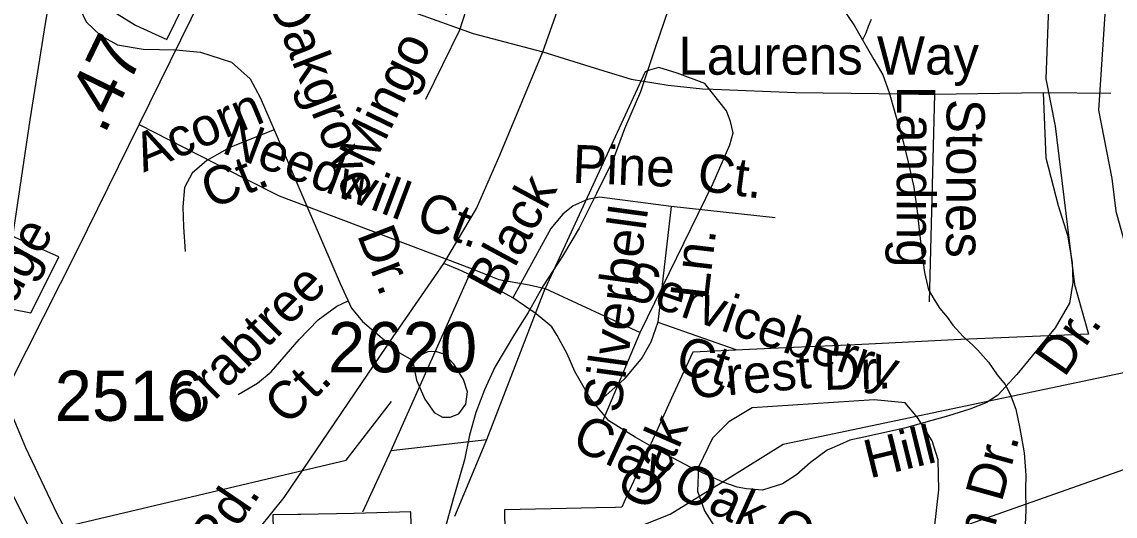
# Model space of a CAD drawing. Extents: x 2169602 to 2449496, y 721995 to 810662.
# Drawn here: x 2384178 to 2386902, y 805833 to 807063 of the extents above; entities that cross this region are included whole.
import ezdxf

# ---------------------------------------------------------------- set-up
doc = ezdxf.new("R2010")
doc.units = 0
doc.layers.add('Default', color=7, linetype='Continuous')

msp = doc.modelspace()

# ---------------------------------------------------------------- linework, layer by layer
at = {"layer": 'Default'}
for p, q in [((2385184.4, 806870.6), (2385269.1, 807043.2)), ((2385302.5, 807034.2), (2385476, 806988.3)), ((2386451.7, 806882.9), (2386722.5, 806887.3)), ((2386722.5, 806887.3), (2386891.4, 806885.5)), ((2386451.7, 806882.9), (2386438.6, 806366.6)), ((2384470.2, 806808.1), (2384732.5, 806674.5)), ((2385098.5, 805996.6), (2385300.1, 806448.6)), ((2385336.5, 806023.8), (2385481.8, 806399.8)), ((2385481.8, 806399.8), (2385719.1, 806289.9)), ((2385624.8, 806067.9), (2385719.1, 806289.9)), ((2386201.8, 806039.1), (2386588.3, 806120.3)), ((2385098.5, 805996.6), (2385336.5, 806023.8)), ((2385256.8, 805833.4), (2385336.5, 806023.8)), ((2385027.5, 805844.1), (2385098.5, 805996.6))]:
    msp.add_line(p, q, dxfattribs=at)
for points in [[(2386963.4, 809434.3), (2386960.3, 809210), (2386973, 808971.4), (2386947.4, 808328.1), (2386929.5, 807909.2), (2386912.3, 807665.8), (2386882.6, 807184.4), (2386860.4, 806843.7), (2386893.7, 806673.4), (2386903.6, 806591.9), (2386931.4, 806493.5), (2386977.9, 806292)], [(2385004.5, 807863.4), (2384884.7, 807651.9), (2384599, 807069.7), (2384315.4, 806493.7), (2384106.2, 806081.2), (2383993.7, 805882.2)], [(2385036.3, 807763.1), (2385007.6, 807692.5), (2384994.7, 807618.1), (2384997.9, 807495.2), (2385004.4, 807401.5), (2385004.4, 807298), (2385020.5, 807220.4), (2385049.6, 807159), (2385102.4, 807115), (2385153.8, 807087.4), (2385302.5, 807034.2)], [(2385269.1, 807043.2), (2385295.4, 807123.7), (2385315.9, 807188.1), (2385333.5, 807253.9), (2385340.8, 807316.8), (2385339.3, 807398.7), (2385334.9, 807501.1)], [(2386744.7, 807326.1), (2386729.5, 806921.7), (2386752.2, 806803.7), (2386801, 806409.8), (2386835.5, 806285.7), (2386517.7, 806273), (2386355, 806264.2), (2386288.7, 806261.2), (2386237.2, 806258.9), (2386159.2, 806255.3), (2386081.5, 806251.7), (2385991.5, 806247.7), (2385868.5, 806242.1), (2385849.7, 806241.2), (2385801.2, 806135.9), (2385758.2, 806042.1), (2385713.5, 805944.5), (2385684.7, 805882.1), (2385672.7, 805855.4), (2385657, 805855), (2385608.7, 805853.9), (2385497, 805851.4), (2385381, 805848.7), (2385382.7, 805741.3)], [(2386744.7, 807326.1), (2386729.5, 806921.7), (2386752.2, 806803.7), (2386801, 806409.8), (2386835.5, 806285.7), (2386517.7, 806273), (2386355, 806264.2), (2386288.7, 806261.2), (2386237.2, 806258.9), (2386159.2, 806255.3), (2386081.5, 806251.7), (2385991.5, 806247.7), (2385868.5, 806242.1), (2385849.7, 806241.2), (2385801.2, 806135.9), (2385758.2, 806042.1), (2385713.5, 805944.5), (2385684.7, 805882.1), (2385672.7, 805855.4), (2385657, 805855), (2385608.7, 805853.9), (2385497, 805851.4), (2385381, 805848.7), (2385382.7, 805741.3)], [(2384319.8, 807280.7), (2384314.4, 807192.8), (2384315.8, 807132.9), (2384322.4, 807096.9), (2384338.4, 807063.6), (2384374.3, 807029), (2384416.9, 807006.4), (2384480.8, 806995.7), (2384561.6, 806993.5), (2384623, 806987.7), (2384700.5, 806962.8), (2384747.3, 806921.8), (2384772.1, 806875), (2384807.2, 806794.6)], [(2385873.4, 807285.4), (2385897.4, 807281.3), (2385943.3, 807273.6), (2385997.4, 807259.7), (2386033.9, 807246.1), (2386069.6, 807226.1), (2386103.7, 807208.3), (2386127.6, 807196.6), (2386160.2, 807172.6), (2386177.9, 807156.6), (2386195.9, 807134.8), (2386218.1, 807106.7), (2386236.5, 807076.7), (2386252.5, 807053.2), (2386272.8, 807018.9)], [(2385476, 806988.3), (2385512.7, 807091.1), (2385542.1, 807190.3), (2385558.4, 807263.5)], [(2384250.2, 807186.3), (2384461.5, 807055.1), (2384539.2, 807019.7), (2384582.7, 807107.6)], [(2384250.2, 807186.3), (2384461.5, 807055.1), (2384539.2, 807019.7), (2384582.7, 807107.6)], [(2382114, 806398.8), (2382207.5, 806398.1), (2382652, 806401.4), (2382621.5, 806285.2), (2382764.5, 806241.1), (2382916.7, 806194), (2383065.7, 806148), (2383237, 806095.1), (2383375.7, 806135.6), (2383540, 806183.5), (2383626, 806179.7), (2383635, 806389.4), (2383926.5, 806376.7), (2383927.5, 806392.4), (2384005.5, 806377.2), (2384200.7, 806339.1), (2384243.7, 806424.6), (2384270.5, 806478.4), (2384155.7, 806528.7), (2384198.7, 806819.7), (2384234.7, 807043.6), (2384250.5, 807140.1)], [(2382114, 806398.8), (2382207.5, 806398.1), (2382652, 806401.4), (2382621.5, 806285.2), (2382764.5, 806241.1), (2382916.7, 806194), (2383065.7, 806148), (2383237, 806095.1), (2383375.7, 806135.6), (2383540, 806183.5), (2383626, 806179.7), (2383635, 806389.4), (2383926.5, 806376.7), (2383927.5, 806392.4), (2384005.5, 806377.2), (2384200.7, 806339.1), (2384243.7, 806424.6), (2384270.5, 806478.4), (2384155.7, 806528.7), (2384198.7, 806819.7), (2384234.7, 807043.6), (2384250.5, 807140.1)], [(2385788.2, 807093.2), (2385756.6, 807001), (2385719.3, 806889), (2385679.7, 806796.9), (2385650.2, 806718.6), (2385610, 806636.2), (2385566.7, 806550.2), (2385524.9, 806479.9), (2385477.3, 806406), (2385440, 806339.8), (2385405.9, 806285.8), (2385356.5, 806203.6), (2385330.5, 806147.5), (2385309, 806091.1), (2385293.2, 806035.1), (2385281.1, 805973.2), (2385251.7, 805873), (2385232.1, 805801)], [(2386294.4, 807069.2), (2386286.6, 807051.3), (2386280.6, 807035.2), (2386272.8, 807018.9)], [(2386272.8, 807018.9), (2386301.1, 806969.2), (2386323.3, 806931.4), (2386339.3, 806887.5), (2386353.4, 806837.5), (2386373.7, 806765.5), (2386386, 806713.8), (2386400.4, 806651.9), (2386408.6, 806591.9), (2386414.9, 806537.8), (2386420.9, 806481.7), (2386427, 806439.8), (2386437.3, 806396.1), (2386451.4, 806372), (2386465.6, 806350), (2386483.6, 806328.2), (2386497.8, 806308.2), (2386523.8, 806280.4), (2386547.8, 806258.5), (2386560.1, 806246.5), (2386586.1, 806216.6), (2386608.1, 806184.9), (2386628.4, 806160.7), (2386640.1, 806137), (2386654.6, 806099.1), (2386664.9, 806050.9), (2386675.3, 805990.9), (2386679.2, 805935.2), (2386679, 805899.1), (2386679.9, 805847.1), (2386676.2, 805777)], [(2385229.9, 806461.9), (2385310.8, 806599), (2385369.5, 806731.2), (2385476, 806988.3)], [(2385476, 806988.3), (2385606.3, 806947.9), (2385696.3, 806920.3), (2385788.1, 806905.6), (2385874.4, 806896.5), (2385900.9, 806895.4)], [(2385719.1, 806289.9), (2385900.3, 806662.2), (2385942.2, 806757.4), (2385950.7, 806787.2), (2385943.8, 806815.5), (2385933.8, 806842.1), (2385879.6, 806909.7), (2385810.9, 806935.2), (2385765.4, 806949.6), (2385742.2, 806943), (2385731.1, 806938.6), (2385481.8, 806399.8)], [(2385900.9, 806895.4), (2386105.7, 806887.3), (2386451.7, 806882.9)], [(2386722.5, 806887.3), (2386729.4, 806725), (2386760.1, 806606.5), (2386783.5, 806532.7), (2386795.2, 806464), (2386796.7, 806414.3), (2386787.9, 806363.1), (2386752.8, 806301.6), (2386657.3, 806185.9), (2386609.6, 806134.5), (2386588.3, 806120.3)], [(2384807.2, 806794.6), (2384696.1, 806750.7), (2384639.1, 806718.5), (2384602.6, 806686.3), (2384583.6, 806651.2), (2384579.2, 806603), (2384580.6, 806553.2), (2384585, 806491.8)], [(2384807.2, 806794.6), (2384885.4, 806610), (2384971.7, 806412.5), (2384999.4, 806351.1), (2385027.2, 806317.4), (2385119.3, 806239.9), (2385151.5, 806221.2), (2385161.7, 806171.4), (2385182.2, 806124.6), (2385205.5, 806091), (2385226, 806079.3), (2385245, 806079.3), (2385266.9, 806088.1), (2385284.5, 806111.5), (2385288.9, 806142.2), (2385278.6, 806172.9), (2385255.2, 806210.9), (2385231.9, 806235.8), (2385209.9, 806243.1), (2385189.5, 806241.7), (2385163.2, 806230), (2385151.5, 806221.2)], [(2384732.5, 806674.5), (2384819.2, 806630.4), (2385300.1, 806448.6)], [(2385796.1, 806603.5), (2385617.8, 806626.9), (2385587.1, 806621.1), (2385552, 806605), (2385525.7, 806584.5), (2385496.4, 806549.4), (2385401.4, 806376.8)], [(2385796.1, 806603.5), (2385762.5, 806316.3), (2385956.9, 806247.5)], [(2386054.8, 806575.7), (2385796.1, 806603.5)], [(2383315.3, 805512), (2383491.5, 805456.9), (2383678.8, 805409.2), (2383822, 805401.8), (2384009.2, 805412.8), (2384152.4, 805438.5), (2384302.9, 805478.9), (2384424.1, 805534), (2384534.3, 805592.8), (2384648.1, 805680.9), (2384739.9, 805765.4), (2384831.6, 805879.2), (2385103.3, 806279.5), (2385229.9, 806461.9)], [(2385926.9, 805917.2), (2385845, 805953.9), (2385758.5, 806000), (2385706.2, 806029.6), (2385640.4, 806070.5), (2385595.1, 806124.9), (2385555.6, 806193.4), (2385536.6, 806237.3), (2385511.8, 806282.6), (2385498.6, 806304.6), (2385459.2, 806336.7), (2385401.4, 806376.8), (2385302.1, 806431), (2385287.4, 806437.4), (2385267.8, 806445.9), (2385229.9, 806461.9)], [(2385300.1, 806448.6), (2385366.6, 806422), (2385441.9, 806408.7), (2385481.8, 806399.8)], [(2383961.8, 806405.8), (2383982.7, 806329), (2384007.1, 806242.6), (2384057.3, 806108.8), (2384089.7, 806026.5), (2384148.2, 805900.5), (2384256.4, 805686.6), (2384332.9, 805535.8), (2384402.9, 805414.9), (2384944.7, 804405.1), (2385072.9, 804162), (2385255.5, 803822.6), (2385747.1, 802900.6), (2385849.9, 802706.5), (2386042.8, 802338.9), (2386119.1, 802188.7), (2386167.8, 802085.7), (2386258.4, 801870.4), (2386333.3, 801670.7), (2386395.8, 801477.2), (2386432.1, 801360.6)], [(2384049.5, 806406.9), (2384066.9, 806337.3), (2384084.8, 806275), (2384114.4, 806188.4), (2384141.9, 806113.5), (2384187.1, 806004.1), (2384265, 805841.8), (2384385.9, 805613.2), (2384419.1, 805550.3), (2384480.4, 805439.4), (2384619.6, 805179.4), (2384772.1, 804896.4), (2384943.6, 804577.9), (2385033.5, 804411.9), (2385155.2, 804184.9), (2385473.7, 803595.9), (2385586.2, 803395.7), (2385671.6, 803233.9), (2385821.6, 802957.1), (2385952.4, 802715.6), (2386099.6, 802442.3), (2386165.1, 802315.3)], [(2384717.3, 806136.3), (2384765.6, 806164.1), (2384799.2, 806191.9), (2384869.3, 806272.4), (2384916.1, 806322.1), (2384962.9, 806355.8), (2384991.3, 806369)], [(2385762.5, 806316.3), (2385745.5, 806266.1), (2385723.3, 806228.1), (2385679, 806174.2), (2385633.1, 806133.1), (2385605.1, 806112.9)], [(2386588.3, 806120.3), (2387057.2, 806218.7), (2387073.3, 806226.2)], [(2386386.2, 805582.8), (2386422.9, 805696.6), (2386452.3, 805803.1), (2386463, 805898.5), (2386460.9, 805973.6), (2386445.9, 806020.8), (2386409.4, 806078.8), (2386378.8, 806115.3), (2386301.7, 806122.6), (2385997.7, 806102.4), (2385939.9, 806068), (2385899.1, 806027.3), (2385863.9, 805955.4), (2385861.7, 805895.4), (2385878.9, 805846), (2385902.5, 805809.5), (2385936.8, 805779.5)], [(2384260.3, 805252.9), (2384280.2, 805805.7), (2384986.3, 805972.2), (2385099.5, 806118.8)], [(2386588.3, 806120.3), (2386582.1, 806116.1), (2386539.8, 806099.6), (2386486.6, 806083), (2386377.2, 806051.8), (2386276.3, 806029.9), (2386241.2, 806022.5), (2386214.9, 806010.8), (2386184.2, 805997.7)], [(2387120.3, 806018), (2386282.6, 805722.8), (2385904.9, 805442.6), (2385481.8, 805191.2), (2384706, 804713.2), (2384424.8, 804554.9), (2384257.7, 804500.4), (2383994.5, 804439.8), (2383548.1, 804322.9), (2383005.1, 804176.1), (2382930.8, 804156.2)], [(2385935.9, 805926.2), (2386075.2, 806012.5), (2386201.8, 806039.1)], [(2386184.2, 805997.7), (2386143.3, 805967), (2386108.2, 805936.2), (2386073.1, 805913.2), (2386023.4, 805898.2), (2385983.9, 805901.1), (2385960.6, 805905.5), (2385926.9, 805917.2)], [(2382930.8, 804156.2), (2383050.3, 804325.9), (2383191.2, 804460.8), (2383449.3, 804636), (2383914.2, 804839.7), (2384439.3, 804924.1), (2384788.3, 805100.6), (2385028.2, 805482.8), (2385344.2, 805660.1), (2385793.3, 805837.9), (2385935.9, 805926.2)], [(2385150.2, 805746.1), (2385147.5, 805843.5), (2385034.7, 805840.7), (2385006, 805840), (2384962.5, 805838.9), (2384917.7, 805838.2), (2384873, 805837.6), (2384866.2, 805837.5), (2384803.2, 805836.6), (2384806.2, 805724.7)], [(2385150.2, 805746.1), (2385147.5, 805843.5), (2385034.7, 805840.7), (2385006, 805840), (2384962.5, 805838.9), (2384917.7, 805838.2), (2384873, 805837.6), (2384866.2, 805837.5), (2384803.2, 805836.6), (2384806.2, 805724.7)]]:
    msp.add_lwpolyline(points, dxfattribs=at)

# ---------------------------------------------------------------- texts
for s, height, rotation, p in [('Mingo  Pl.', 95, 64.2003, (2385050.3, 806695.9)), ('Oakgrove', 95, 291.0968, (2384789.1, 807123.8)), ('.47', 125, 64.1448, (2384383.8, 806780.4)), ('Laurens Way', 95, 0.0469, (2385814.2, 806931.7)), ('Landing', 95, 269.7976, (2386358.9, 806904.1)), ('Acorn', 95, 22.6285, (2384481.7, 806687.9)), ('Stones', 95, 269.7976, (2386482.3, 806871.6)), ('Needwill Ct.', 95, 339.2897, (2384673, 806738.3)), ('Pine', 95, 357.6766, (2385548.8, 806662.8)), ('Ct.', 95, 22.6285, (2384650.1, 806596.4)), ('Ct.', 95, 352.6447, (2385857.6, 806644.2)), ('Black', 95, 61.617, (2385366.1, 806374.9)), ('Silverbell', 95, 82.2806, (2385669.9, 806087.7)), ('Hodge', 95, 61.0118, (2384078.3, 806213.7)), ('Dr.', 95, 291.0968, (2385012.6, 806533.7)), ('Ln.', 95, 83.2662, (2385887.6, 806369.6)), ('Crabtree', 95, 45.0116, (2384593.2, 806054)), ('Serviceberry', 95, 340.8988, (2385669.1, 806382.1)), ('Dr.', 95, 55.131, (2386775.2, 806176.1)), ('Ct.', 95, 343.4778, (2385801.9, 806194.1)), ('Crest', 95, 5.1538, (2385844.8, 806125.3)), ('Dr.', 95, 1.3975, (2386176.4, 806147.1)), ('Ct.', 95, 45.0116, (2384840.3, 806055.4)), ('Clay', 95, 335.1597, (2385543.9, 806004.3)), ('Oak', 95, 66.4299, (2385746.5, 805843.1)), ('Hill', 95, 13.8022, (2386290, 805926.7)), ('Riverbirch Dr.', 95, 74.5811, (2386457.8, 805280.8)), ('Oak Crest  ', 95, 335.5237, (2385793.5, 805886.1)), ('Rd.', 95, 55.8333, (2384664.3, 805726.4))]:
    msp.add_text(s, height=height, rotation=rotation, dxfattribs=at).set_placement(p)
for s, p in [('2620', (2384940.8, 806191.1)), ('2516', (2384259.9, 806070.3))]:
    msp.add_text(s, height=125, dxfattribs=at).set_placement(p)

doc.saveas('drawing.dxf')
